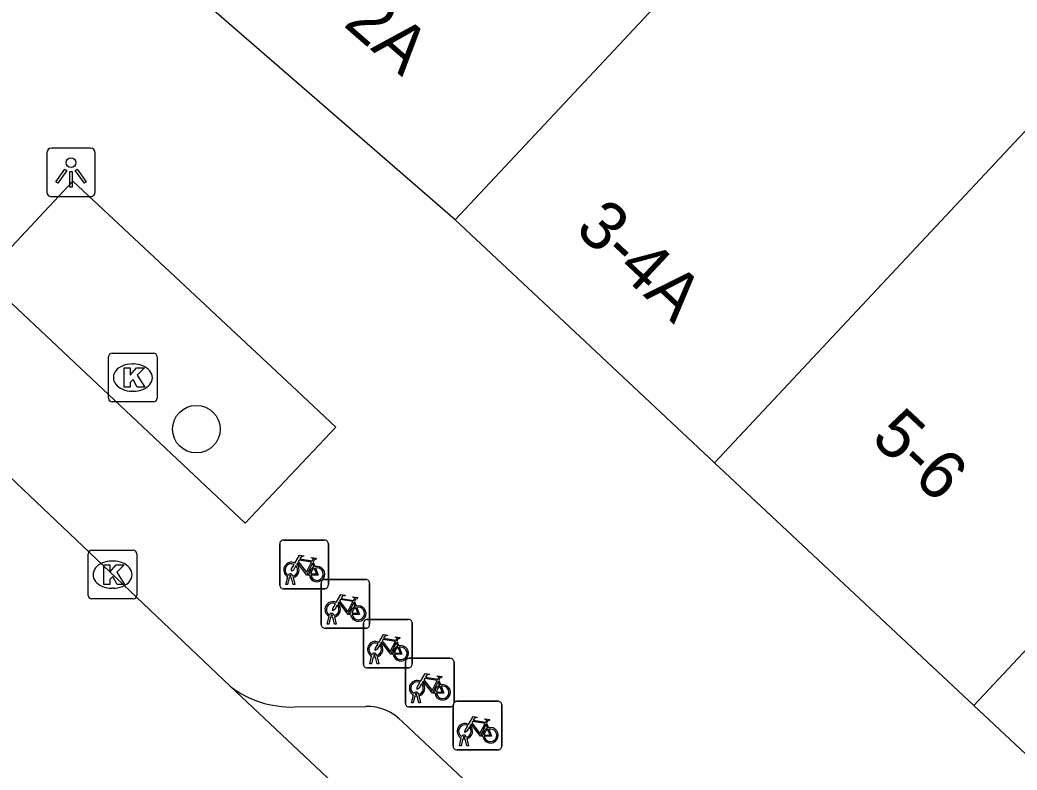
# Model space of a CAD drawing. Extents: x 159040 to 160094, y 381214 to 382518.
# Drawn here: x 159488.38 to 159508.88, y 381619.66 to 381635.07 of the extents above; entities that cross this region are included whole.
import ezdxf

# ---------------------------------------------------------------- set-up
doc = ezdxf.new("R2010")
doc.units = 0
for name, color, linetype in [('IMGEO_Boom', 7, 'Continuous'), ('IMGEO_Fietsenrek', 7, 'Continuous'), ('IMGEO_Kolk', 7, 'Continuous'), ('IMGEO_Lichtpunt', 7, 'Continuous'), ('IMGEO_Pand', 7, 'Continuous'), ('IMGEO_Pand_nummerreeks', 7, 'Continuous'), ('IMGEO_Rijbaan_lokaal_gesloten', 7, 'Continuous'), ('IMGEO_Voetpad_open', 7, 'Continuous')]:
    doc.layers.add(name, color=color, linetype=linetype)

msp = doc.modelspace()

# ---------------------------------------------------------------- linework, layer by layer
at = {"layer": 'IMGEO_Boom'}
msp.add_circle((159492.011, 381626.662), 0.489, dxfattribs=at)
at = {"layer": 'IMGEO_Fietsenrek'}
for p, q in [((159493.724, 381623.458), (159493.724, 381624.299)), ((159493.724, 381624.299), (159493.724, 381623.458)), ((159493.799, 381624.383), (159494.64, 381624.383)), ((159494.64, 381624.383), (159493.799, 381624.383)), ((159494.724, 381624.308), (159494.724, 381623.467)), ((159494.724, 381623.467), (159494.724, 381624.308)), ((159494.411, 381623.932), (159494.447, 381623.837)), ((159493.851, 381623.467), (159493.89, 381623.627)), ((159493.962, 381623.639), (159493.961, 381623.643)), ((159493.993, 381623.65), (159493.994, 381623.643)), ((159493.885, 381623.467), (159493.851, 381623.467)), ((159493.92, 381623.615), (159493.885, 381623.467)), ((159494.003, 381623.467), (159493.969, 381623.609)), ((159494.001, 381623.613), (159494.036, 381623.467)), ((159494.036, 381623.467), (159494.003, 381623.467)), ((159494.573, 381622.648), (159494.573, 381623.489)), ((159494.573, 381623.489), (159494.573, 381622.648)), ((159494.648, 381623.573), (159495.489, 381623.573)), ((159495.489, 381623.573), (159494.648, 381623.573)), ((159495.573, 381623.498), (159495.573, 381622.657)), ((159495.573, 381622.657), (159495.573, 381623.498)), ((159494.649, 381623.383), (159493.808, 381623.383)), ((159493.808, 381623.383), (159494.649, 381623.383)), ((159495.26, 381623.122), (159495.296, 381623.027)), ((159494.7, 381622.657), (159494.739, 381622.817)), ((159494.769, 381622.805), (159494.734, 381622.657)), ((159494.811, 381622.829), (159494.81, 381622.833)), ((159494.842, 381622.84), (159494.843, 381622.833)), ((159494.734, 381622.657), (159494.7, 381622.657)), ((159494.852, 381622.657), (159494.818, 381622.799)), ((159494.85, 381622.803), (159494.885, 381622.657)), ((159494.885, 381622.657), (159494.852, 381622.657)), ((159495.447, 381621.829), (159495.447, 381622.67)), ((159495.447, 381622.67), (159495.447, 381621.829)), ((159495.522, 381622.754), (159496.363, 381622.754)), ((159496.363, 381622.754), (159495.522, 381622.754)), ((159496.447, 381622.679), (159496.447, 381621.838)), ((159496.447, 381621.838), (159496.447, 381622.679)), ((159495.498, 381622.573), (159494.657, 381622.573)), ((159494.657, 381622.573), (159495.498, 381622.573)), ((159496.134, 381622.303), (159496.17, 381622.208)), ((159495.574, 381621.838), (159495.613, 381621.998)), ((159495.643, 381621.986), (159495.608, 381621.838)), ((159495.685, 381622.01), (159495.684, 381622.014)), ((159495.716, 381622.021), (159495.717, 381622.014)), ((159495.724, 381621.984), (159495.759, 381621.838)), ((159495.608, 381621.838), (159495.574, 381621.838)), ((159495.726, 381621.838), (159495.692, 381621.98)), ((159495.759, 381621.838), (159495.726, 381621.838)), ((159496.307, 381621.028), (159496.307, 381621.869)), ((159496.307, 381621.869), (159496.307, 381621.028)), ((159496.382, 381621.953), (159497.223, 381621.953)), ((159497.223, 381621.953), (159496.382, 381621.953)), ((159497.307, 381621.878), (159497.307, 381621.037)), ((159497.307, 381621.037), (159497.307, 381621.878)), ((159496.372, 381621.754), (159495.531, 381621.754)), ((159495.531, 381621.754), (159496.372, 381621.754)), ((159496.994, 381621.502), (159497.03, 381621.407)), ((159496.434, 381621.037), (159496.473, 381621.197)), ((159496.503, 381621.185), (159496.468, 381621.037)), ((159496.545, 381621.209), (159496.544, 381621.213)), ((159496.586, 381621.037), (159496.552, 381621.179)), ((159496.576, 381621.22), (159496.577, 381621.213)), ((159496.584, 381621.183), (159496.619, 381621.037)), ((159496.468, 381621.037), (159496.434, 381621.037)), ((159496.619, 381621.037), (159496.586, 381621.037)), ((159497.29, 381620.145), (159497.29, 381620.986)), ((159497.29, 381620.986), (159497.29, 381620.145)), ((159497.365, 381621.07), (159498.206, 381621.07)), ((159498.206, 381621.07), (159497.365, 381621.07)), ((159498.29, 381620.995), (159498.29, 381620.154)), ((159498.29, 381620.154), (159498.29, 381620.995)), ((159497.232, 381620.953), (159496.391, 381620.953)), ((159496.391, 381620.953), (159497.232, 381620.953)), ((159497.977, 381620.619), (159498.013, 381620.524)), ((159497.417, 381620.154), (159497.456, 381620.314)), ((159497.451, 381620.154), (159497.417, 381620.154)), ((159497.486, 381620.302), (159497.451, 381620.154)), ((159497.528, 381620.326), (159497.527, 381620.33)), ((159497.569, 381620.154), (159497.535, 381620.296)), ((159497.559, 381620.337), (159497.56, 381620.33)), ((159497.567, 381620.3), (159497.602, 381620.154)), ((159497.602, 381620.154), (159497.569, 381620.154)), ((159498.215, 381620.07), (159497.374, 381620.07)), ((159497.374, 381620.07), (159498.215, 381620.07))]:
    msp.add_line(p, q, dxfattribs=at)
for points in [[(159494.037, 381623.909), (159494.132, 381624.073), (159494.218, 381624.059), (159494.22, 381624.05), (159494.164, 381624.039), (159494.137, 381623.994), (159494.393, 381623.953)], [(159494.058, 381623.857), (159494.006, 381623.767), (159493.966, 381623.742), (159493.967, 381623.789), (159494.022, 381623.883)], [(159494.333, 381623.665), (159494.283, 381623.665), (159494.092, 381623.916), (159494.073, 381623.884)], [(159494.38, 381623.928), (159494.123, 381623.969), (159494.106, 381623.94), (159494.273, 381623.72), (159494.38, 381623.928)], [(159494.428, 381623.83), (159494.398, 381623.907), (159494.289, 381623.689), (159494.332, 381623.689)], [(159494.393, 381623.953), (159494.418, 381624.002), (159494.412, 381624.006), (159494.389, 381624.01), (159494.377, 381624.017), (159494.376, 381624.02), (159494.378, 381624.025), (159494.473, 381624.01), (159494.475, 381624), (159494.465, 381623.987), (159494.453, 381623.981), (159494.439, 381623.987), (159494.411, 381623.932)], [(159494.362, 381623.689), (159494.482, 381623.688), (159494.438, 381623.802)], [(159494.458, 381623.809), (159494.513, 381623.664), (159494.363, 381623.664)], [(159494.886, 381623.099), (159494.981, 381623.263), (159495.067, 381623.249), (159495.069, 381623.24), (159495.013, 381623.229), (159494.986, 381623.184), (159495.242, 381623.143)], [(159495.242, 381623.143), (159495.267, 381623.192), (159495.261, 381623.196), (159495.238, 381623.2), (159495.226, 381623.207), (159495.225, 381623.21), (159495.227, 381623.215), (159495.322, 381623.2), (159495.324, 381623.19), (159495.314, 381623.177), (159495.302, 381623.171), (159495.288, 381623.177), (159495.26, 381623.122)], [(159494.907, 381623.047), (159494.855, 381622.957), (159494.815, 381622.932), (159494.816, 381622.979), (159494.871, 381623.073)], [(159495.182, 381622.855), (159495.132, 381622.855), (159494.941, 381623.106), (159494.922, 381623.074)], [(159495.229, 381623.118), (159494.972, 381623.159), (159494.955, 381623.13), (159495.122, 381622.91), (159495.229, 381623.118)], [(159495.277, 381623.02), (159495.247, 381623.097), (159495.138, 381622.879), (159495.181, 381622.879)], [(159495.211, 381622.879), (159495.331, 381622.878), (159495.287, 381622.992)], [(159495.307, 381622.999), (159495.362, 381622.854), (159495.212, 381622.854)], [(159495.76, 381622.28), (159495.855, 381622.444), (159495.941, 381622.43), (159495.943, 381622.421), (159495.887, 381622.41), (159495.86, 381622.365), (159496.116, 381622.324)], [(159496.116, 381622.324), (159496.141, 381622.373), (159496.135, 381622.377), (159496.112, 381622.381), (159496.1, 381622.388), (159496.099, 381622.391), (159496.101, 381622.396), (159496.196, 381622.381), (159496.198, 381622.371), (159496.188, 381622.358), (159496.176, 381622.352), (159496.162, 381622.358), (159496.134, 381622.303)], [(159495.781, 381622.228), (159495.729, 381622.138), (159495.689, 381622.113), (159495.69, 381622.16), (159495.745, 381622.254)], [(159496.056, 381622.036), (159496.006, 381622.036), (159495.815, 381622.287), (159495.796, 381622.255)], [(159496.103, 381622.299), (159495.846, 381622.34), (159495.829, 381622.311), (159495.996, 381622.091), (159496.103, 381622.299)], [(159496.151, 381622.201), (159496.121, 381622.278), (159496.012, 381622.06), (159496.055, 381622.06)], [(159496.085, 381622.06), (159496.205, 381622.059), (159496.161, 381622.173)], [(159496.181, 381622.18), (159496.236, 381622.035), (159496.086, 381622.035)], [(159496.62, 381621.479), (159496.715, 381621.643), (159496.801, 381621.629), (159496.803, 381621.62), (159496.747, 381621.609), (159496.72, 381621.564), (159496.976, 381621.523)], [(159496.976, 381621.523), (159497.001, 381621.572), (159496.995, 381621.576), (159496.972, 381621.58), (159496.96, 381621.587), (159496.959, 381621.59), (159496.961, 381621.595), (159497.056, 381621.58), (159497.058, 381621.57), (159497.048, 381621.557), (159497.036, 381621.551), (159497.022, 381621.557), (159496.994, 381621.502)], [(159496.641, 381621.427), (159496.589, 381621.337), (159496.549, 381621.312), (159496.55, 381621.359), (159496.605, 381621.453)], [(159496.916, 381621.235), (159496.866, 381621.235), (159496.675, 381621.486), (159496.656, 381621.454)], [(159496.963, 381621.498), (159496.706, 381621.539), (159496.689, 381621.51), (159496.856, 381621.29), (159496.963, 381621.498)], [(159497.011, 381621.4), (159496.981, 381621.477), (159496.872, 381621.259), (159496.915, 381621.259)], [(159496.945, 381621.259), (159497.065, 381621.258), (159497.021, 381621.372)], [(159497.041, 381621.379), (159497.096, 381621.234), (159496.946, 381621.234)], [(159497.603, 381620.596), (159497.698, 381620.76), (159497.784, 381620.746), (159497.786, 381620.737), (159497.73, 381620.726), (159497.703, 381620.681), (159497.959, 381620.64)], [(159497.624, 381620.544), (159497.572, 381620.454), (159497.532, 381620.429), (159497.533, 381620.476), (159497.588, 381620.57)], [(159497.899, 381620.352), (159497.849, 381620.352), (159497.658, 381620.603), (159497.639, 381620.571)], [(159497.946, 381620.615), (159497.689, 381620.656), (159497.672, 381620.627), (159497.839, 381620.407), (159497.946, 381620.615)], [(159497.994, 381620.517), (159497.964, 381620.594), (159497.855, 381620.376), (159497.898, 381620.376)], [(159497.959, 381620.64), (159497.984, 381620.689), (159497.978, 381620.693), (159497.955, 381620.697), (159497.943, 381620.704), (159497.942, 381620.707), (159497.944, 381620.712), (159498.039, 381620.697), (159498.041, 381620.687), (159498.031, 381620.674), (159498.019, 381620.668), (159498.005, 381620.674), (159497.977, 381620.619)], [(159497.928, 381620.376), (159498.048, 381620.375), (159498.004, 381620.489)], [(159498.024, 381620.496), (159498.079, 381620.351), (159497.929, 381620.351)]]:
    msp.add_lwpolyline(points, dxfattribs=at)
for centre, radius, start, end in [((159493.802, 381624.305), 0.0779, 92.4484, 184.2845), ((159493.802, 381624.305), 0.0779, 92.4484, 184.2845), ((159494.646, 381624.305), 0.0779, 2.4484, 94.2845), ((159494.646, 381624.305), 0.0779, 2.4484, 94.2845), ((159493.964, 381623.768), 0.159, 62.6766, 242.1369), ((159493.964, 381623.768), 0.129, 63.3192, 238.903), ((159493.964, 381623.768), 0.129, 283.6043, 43.4302), ((159493.964, 381623.768), 0.159, 283.5766, 46.6042), ((159494.491, 381623.684), 0.159, 113.3408, 178.3217), ((159494.491, 381623.684), 0.159, 187.0065, 105.7708), ((159493.944, 381623.639), 0.0499, 12.8025, 158.6934), ((159493.944, 381623.639), 0.0174, 12.8025, 163.4502), ((159493.964, 381623.768), 0.129, 253.415, 269.0204), ((159494.491, 381623.684), 0.129, 113.923, 177.9556), ((159494.491, 381623.684), 0.129, 188.6715, 104.5883), ((159493.802, 381623.461), 0.0779, 182.4484, 274.2845), ((159493.802, 381623.461), 0.0779, 182.4484, 274.2845), ((159493.964, 381623.768), 0.159, 253.9967, 271.7867), ((159494.651, 381623.495), 0.0779, 92.4484, 184.2845), ((159494.651, 381623.495), 0.0779, 92.4484, 184.2845), ((159494.646, 381623.461), 0.0779, 272.4484, 4.2845), ((159494.646, 381623.461), 0.0779, 272.4484, 4.2845), ((159495.495, 381623.495), 0.0779, 2.4484, 94.2845), ((159495.495, 381623.495), 0.0779, 2.4484, 94.2845), ((159494.813, 381622.958), 0.159, 62.6766, 242.1369), ((159494.813, 381622.958), 0.129, 63.3192, 238.903), ((159494.813, 381622.958), 0.129, 283.6043, 43.4302), ((159494.813, 381622.958), 0.159, 283.5766, 46.6042), ((159495.34, 381622.874), 0.159, 113.3408, 178.3217), ((159495.34, 381622.874), 0.159, 187.0065, 105.7708), ((159494.793, 381622.829), 0.0499, 12.8025, 158.6934), ((159494.813, 381622.958), 0.159, 253.9967, 271.7867), ((159494.793, 381622.829), 0.0174, 12.8025, 163.4502), ((159494.813, 381622.958), 0.129, 253.415, 269.0204), ((159495.34, 381622.874), 0.129, 113.923, 177.9556), ((159495.34, 381622.874), 0.129, 188.6715, 104.5883), ((159494.651, 381622.651), 0.0779, 182.4484, 274.2845), ((159494.651, 381622.651), 0.0779, 182.4484, 274.2845), ((159495.525, 381622.676), 0.0779, 92.4484, 184.2845), ((159495.525, 381622.676), 0.0779, 92.4484, 184.2845), ((159495.495, 381622.651), 0.0779, 272.4484, 4.2845), ((159495.495, 381622.651), 0.0779, 272.4484, 4.2845), ((159496.369, 381622.676), 0.0779, 2.4484, 94.2845), ((159496.369, 381622.676), 0.0779, 2.4484, 94.2845), ((159495.687, 381622.139), 0.159, 62.6766, 242.1369), ((159495.687, 381622.139), 0.129, 63.3192, 238.903), ((159495.687, 381622.139), 0.129, 283.6043, 43.4302), ((159495.687, 381622.139), 0.159, 283.5766, 46.6042), ((159496.214, 381622.055), 0.159, 113.3408, 178.3217), ((159496.214, 381622.055), 0.159, 187.0065, 105.7708), ((159495.667, 381622.01), 0.0499, 12.8025, 158.6934), ((159495.687, 381622.139), 0.159, 253.9967, 271.7867), ((159495.667, 381622.01), 0.0174, 12.8025, 163.4502), ((159495.687, 381622.139), 0.129, 253.415, 269.0204), ((159496.214, 381622.055), 0.129, 113.923, 177.9556), ((159496.214, 381622.055), 0.129, 188.6715, 104.5883), ((159495.525, 381621.832), 0.0779, 182.4484, 274.2845), ((159495.525, 381621.832), 0.0779, 182.4484, 274.2845), ((159496.385, 381621.875), 0.0779, 92.4484, 184.2845), ((159496.385, 381621.875), 0.0779, 92.4484, 184.2845), ((159496.369, 381621.832), 0.0779, 272.4484, 4.2845), ((159496.369, 381621.832), 0.0779, 272.4484, 4.2845), ((159497.229, 381621.875), 0.0779, 2.4484, 94.2845), ((159497.229, 381621.875), 0.0779, 2.4484, 94.2845), ((159496.547, 381621.338), 0.159, 62.6766, 242.1369), ((159496.547, 381621.338), 0.129, 63.3192, 238.903), ((159496.547, 381621.338), 0.129, 283.6043, 43.4302), ((159496.547, 381621.338), 0.159, 283.5766, 46.6042), ((159497.074, 381621.254), 0.159, 113.3408, 178.3217), ((159497.074, 381621.254), 0.159, 187.0065, 105.7708), ((159497.074, 381621.254), 0.129, 113.923, 177.9556), ((159497.074, 381621.254), 0.129, 188.6715, 104.5883), ((159496.527, 381621.209), 0.0499, 12.8025, 158.6934), ((159496.547, 381621.338), 0.159, 253.9967, 271.7867), ((159496.527, 381621.209), 0.0174, 12.8025, 163.4502), ((159496.547, 381621.338), 0.129, 253.415, 269.0204), ((159496.385, 381621.031), 0.0779, 182.4484, 274.2845), ((159496.385, 381621.031), 0.0779, 182.4484, 274.2845), ((159497.229, 381621.031), 0.0779, 272.4484, 4.2845), ((159497.229, 381621.031), 0.0779, 272.4484, 4.2845), ((159497.368, 381620.992), 0.0779, 92.4484, 184.2845), ((159497.368, 381620.992), 0.0779, 92.4484, 184.2845), ((159498.212, 381620.992), 0.0779, 2.4484, 94.2845), ((159498.212, 381620.992), 0.0779, 2.4484, 94.2845), ((159497.53, 381620.455), 0.159, 62.6766, 242.1369), ((159497.53, 381620.455), 0.129, 63.3192, 238.903), ((159497.53, 381620.455), 0.159, 283.5766, 46.6042), ((159497.51, 381620.326), 0.0499, 12.8025, 158.6934), ((159497.53, 381620.455), 0.129, 283.6043, 43.4302), ((159498.057, 381620.371), 0.159, 113.3408, 178.3217), ((159498.057, 381620.371), 0.159, 187.0065, 105.7708), ((159498.057, 381620.371), 0.129, 113.923, 177.9556), ((159498.057, 381620.371), 0.129, 188.6715, 104.5883), ((159497.368, 381620.148), 0.0779, 182.4484, 274.2845), ((159497.368, 381620.148), 0.0779, 182.4484, 274.2845), ((159497.53, 381620.455), 0.159, 253.9967, 271.7867), ((159497.51, 381620.326), 0.0174, 12.8025, 163.4502), ((159497.53, 381620.455), 0.129, 253.415, 269.0204), ((159498.212, 381620.148), 0.0779, 272.4484, 4.2845), ((159498.212, 381620.148), 0.0779, 272.4484, 4.2845)]:
    msp.add_arc(centre, radius, start, end, dxfattribs=at)
at = {"layer": 'IMGEO_Kolk'}
for p, q in [((159490.204, 381627.296), (159490.204, 381628.148)), ((159490.279, 381628.222), (159491.131, 381628.222)), ((159491.205, 381628.148), (159491.205, 381627.296)), ((159490.692, 381628.002), (159490.717, 381628.002)), ((159490.715, 381627.442), (159490.69, 381627.442)), ((159491.131, 381627.222), (159490.279, 381627.222)), ((159489.787, 381623.247), (159489.787, 381624.099)), ((159489.862, 381624.173), (159490.714, 381624.173)), ((159490.788, 381624.099), (159490.788, 381623.247)), ((159490.275, 381623.953), (159490.3, 381623.953)), ((159490.298, 381623.393), (159490.273, 381623.393)), ((159490.714, 381623.173), (159489.862, 381623.173))]:
    msp.add_line(p, q, dxfattribs=at)
for points in [[(159490.204, 381627.296), (159490.204, 381628.148)], [(159490.279, 381628.222), (159491.131, 381628.222)], [(159491.205, 381628.148), (159491.205, 381627.296)], [(159490.525, 381627.922), (159490.648, 381627.922), (159490.648, 381627.771), (159490.778, 381627.922), (159490.942, 381627.922), (159490.796, 381627.771), (159490.949, 381627.522), (159490.797, 381627.522), (159490.712, 381627.686), (159490.648, 381627.619), (159490.648, 381627.522), (159490.525, 381627.522), (159490.525, 381627.922)], [(159491.131, 381627.222), (159490.279, 381627.222)], [(159489.787, 381623.247), (159489.787, 381624.099)], [(159489.862, 381624.173), (159490.714, 381624.173)], [(159490.788, 381624.099), (159490.788, 381623.247)], [(159490.108, 381623.873), (159490.231, 381623.873), (159490.231, 381623.722), (159490.361, 381623.873), (159490.525, 381623.873), (159490.379, 381623.722), (159490.532, 381623.473), (159490.38, 381623.473), (159490.295, 381623.637), (159490.231, 381623.57), (159490.231, 381623.473), (159490.108, 381623.473), (159490.108, 381623.873)], [(159490.714, 381623.173), (159489.862, 381623.173)]]:
    msp.add_lwpolyline(points, dxfattribs=at)
for centre, start, end in [((159490.281, 381628.146), 91.552, 178.448), ((159490.281, 381628.146), 91.552, 178.448), ((159491.129, 381628.146), 1.552, 88.448), ((159491.129, 381628.146), 1.552, 88.448), ((159490.281, 381627.298), 181.552, 268.448), ((159490.281, 381627.298), 181.552, 268.448), ((159491.129, 381627.298), 271.552, 358.448), ((159491.129, 381627.298), 271.552, 358.448), ((159489.864, 381624.097), 91.552, 178.448), ((159489.864, 381624.097), 91.552, 178.448), ((159490.712, 381624.097), 1.552, 88.448), ((159490.712, 381624.097), 1.552, 88.448), ((159489.864, 381623.249), 181.552, 268.448), ((159489.864, 381623.249), 181.552, 268.448), ((159490.712, 381623.249), 271.552, 358.448), ((159490.712, 381623.249), 271.552, 358.448)]:
    msp.add_arc(centre, 0.0765, start, end, dxfattribs=at)
for centre, major_axis, ratio, start_param, end_param in [((159490.691, 381627.722), (-0.387, 0.002), 0.722429, 4.712389, 7.853982), ((159490.716, 381627.722), (-0.39, 0.002), 0.717154, 1.570796, 4.712389), ((159490.274, 381623.673), (-0.387, 0.002), 0.722429, 4.712389, 7.853982), ((159490.299, 381623.673), (-0.39, 0.002), 0.717154, 1.570796, 4.712389)]:
    msp.add_ellipse(centre, major_axis=major_axis, ratio=ratio, start_param=start_param, end_param=end_param, dxfattribs=at)
at = {"layer": 'IMGEO_Lichtpunt'}
for p, q in [((159488.936, 381632.341), (159488.936, 381631.534)), ((159488.936, 381632.341), (159488.936, 381631.534)), ((159489.838, 381632.436), (159489.03, 381632.436)), ((159489.838, 381632.436), (159489.03, 381632.436)), ((159489.932, 381631.534), (159489.932, 381632.341)), ((159489.932, 381631.534), (159489.932, 381632.341)), ((159489.03, 381631.44), (159489.838, 381631.44)), ((159489.03, 381631.44), (159489.838, 381631.44))]:
    msp.add_line(p, q, dxfattribs=at)
for points in [[(159489.31, 381632.005), (159489.349, 381631.977), (159489.161, 381631.715), (159489.123, 381631.742), (159489.31, 381632.005)], [(159489.412, 381631.957), (159489.459, 381631.957), (159489.459, 381631.635), (159489.412, 381631.635), (159489.412, 381631.957)], [(159489.522, 381631.977), (159489.56, 381632.004), (159489.747, 381631.742), (159489.708, 381631.714), (159489.522, 381631.977)]]:
    msp.add_lwpolyline(points, dxfattribs=at)
msp.add_circle((159489.435, 381632.139), 0.0994, dxfattribs=at)
for centre, start, end in [((159489.03, 381632.341), 90, 180), ((159489.03, 381632.341), 90, 180), ((159489.838, 381632.341), 0, 90), ((159489.838, 381632.341), 0, 90), ((159489.03, 381631.534), 180, 270), ((159489.03, 381631.534), 180, 270), ((159489.838, 381631.534), 270, 0), ((159489.838, 381631.534), 270, 360)]:
    msp.add_arc(centre, 0.0946, start, end, dxfattribs=at)
at = {"layer": 'IMGEO_Pand'}
for points in [[(159497.333, 381630.962), (159491.8, 381635.765), (159504.754, 381649.62), (159504.92, 381649.798)], [(159510.274, 381644.779), (159497.333, 381630.962)], [(159502.663, 381625.973), (159515.6, 381639.787)], [(159520.926, 381634.794), (159507.992, 381620.984)], [(159502.663, 381625.973), (159500, 381628.466), (159497.333, 381630.962)], [(159507.992, 381620.984), (159502.663, 381625.973)], [(159513.321, 381615.996), (159507.992, 381620.984)]]:
    msp.add_lwpolyline(points, dxfattribs=at)
at = {"layer": 'IMGEO_Rijbaan_lokaal_gesloten'}
for points in [[(159479.218, 381634.18), (159485.131, 381628.568), (159492.703, 381621.381)], [(159516.882, 381598.623), (159492.703, 381621.381)]]:
    msp.add_lwpolyline(points, dxfattribs=at)
at = {"layer": 'IMGEO_Voetpad_open'}
for points in [[(159489.472, 381631.758), (159487.627, 381629.793), (159493.015, 381624.733), (159494.877, 381626.704), (159494.085, 381627.453), (159489.472, 381631.758)], [(159494.026, 381620.953), (159495.492, 381620.966)], [(159496.249, 381620.645), (159515.947, 381602.136)]]:
    msp.add_lwpolyline(points, dxfattribs=at)
for centre, radius, start, end in [((159493.968, 381623.031), 2.079, 232.5358, 271.6106), ((159495.505, 381619.943), 1.023, 43.3191, 90.7229)]:
    msp.add_arc(centre, radius, start, end, dxfattribs=at)

# ---------------------------------------------------------------- texts
at = {"layer": 'IMGEO_Pand_nummerreeks'}
for s, rotation, p in [('1-2A', 319.0392, (159494.113, 381635.743)), ('3-4A', 316.8964, (159499.769, 381630.737)), ('5-6', 316.8889, (159505.851, 381626.441))]:
    msp.add_text(s, height=1, rotation=rotation, dxfattribs=at).set_placement(p)

doc.saveas('drawing.dxf')
